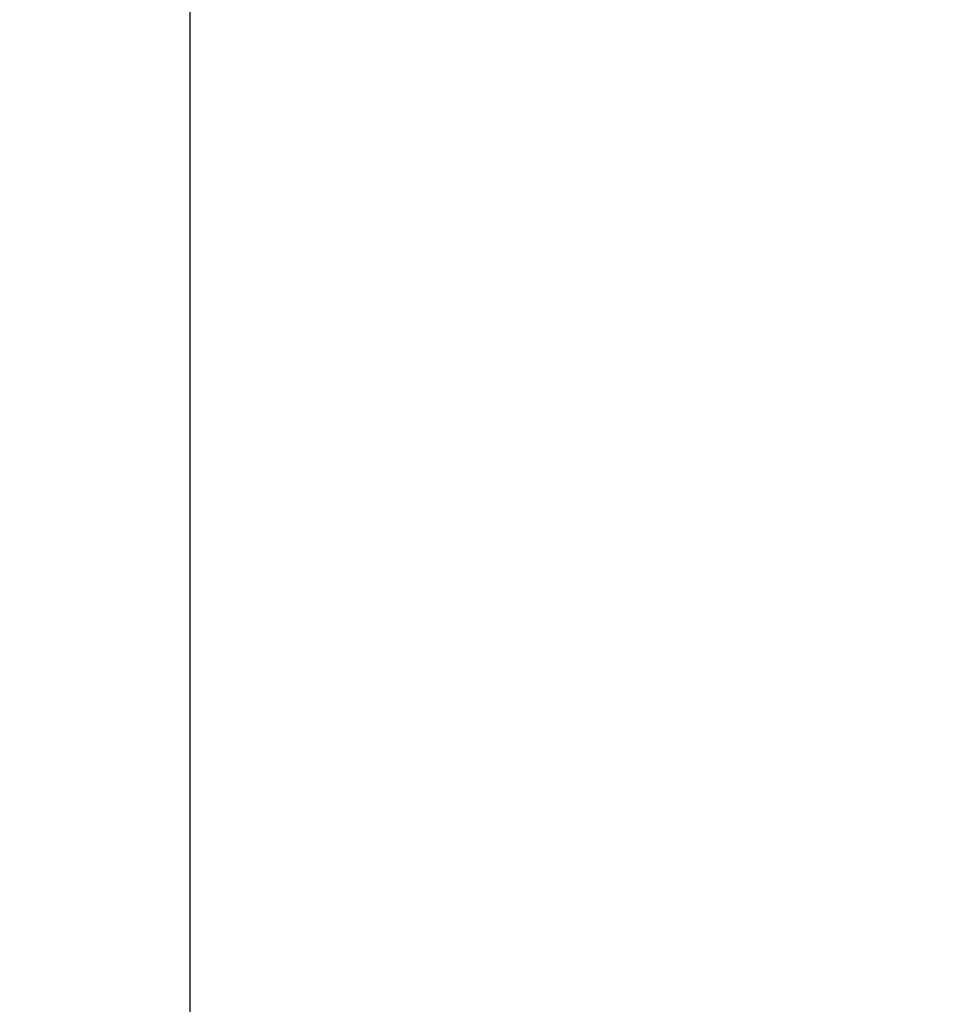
# Model space of a CAD drawing. Header units: inches. Extents: x 1 to 669, y 0 to 417.
# Tile 383 of 448: x 518.63 to 521.56, y 233.66 to 236.81. Entities that reach past the tile are written whole.
import ezdxf

# ---------------------------------------------------------------- set-up
doc = ezdxf.new("R2010")
doc.units = ezdxf.units.IN
doc.header["$LTSCALE"] = 12
doc.header["$MEASUREMENT"] = 0
doc.header["$PDMODE"] = 1
doc.layers.get('0').update_dxf_attribs({"linetype": 'CONTINUOUS'})
doc.layers.get('Defpoints').update_dxf_attribs({"linetype": 'CONTINUOUS'})
doc.layers.add('D', color=2, linetype='CONTINUOUS')
doc.styles.get("Standard").update_dxf_attribs({"font": 'SIMPLEX.SHX', "width": 0.875})
doc.dimstyles.new('STANDARD$0', dxfattribs={"dimscale": 32, "dimtxt": 0.09375, "dimasz": 0.0625, "dimexe": 0.03125, "dimexo": 0.03125, "dimgap": 0.03125, "dimtad": 1, "dimtih": 1, "dimtoh": 1, "dimdec": 4, "dimzin": 12, "dimdsep": 46, "dimlunit": 5, "dimtxsty": 'Standard', "dimcen": -0.03125, "dimclrd": 256, "dimclre": 256, "dimclrt": 256, "dimadec": 0, "dimazin": 0, "dimtfac": 0.875, "dimtdec": 4, "dimtofl": 0, "dimtmove": 0, "dimatfit": 3, "dimfxl": 1, "dimtolj": 1, "dimtzin": 12, "dimlwd": 13, "dimlwe": 13, "dimarcsym": 0})

# ---------------------------------------------------------------- blocks, each defined once
blk = doc.blocks.new('*D31')
at = {"layer": 'D', "lineweight": 13, "transparency": 16777216}
for p, q in [((512.9142, 246.621), (474.3918, 246.621)), ((475.3918, 244.621), (475.3918, 208.621)), ((475.3918, 167.621), (475.3918, 203.621)), ((525.1908, 165.621), (474.3918, 165.621))]:
    blk.add_line(p, q, dxfattribs=at)
at = {"layer": 'D', "transparency": 16777216}
for points in [[(475.0584, 244.621), (475.7251, 244.621), (475.3918, 246.621)], [(475.0584, 167.621), (475.7251, 167.621), (475.3918, 165.621)]]:
    blk.add_solid(points, dxfattribs=at)
at = {"layer": 'Defpoints', "color": 0, "transparency": 16777216}
for p in [(513.9142, 246.621), (475.3918, 165.621), (526.1908, 165.621)]:
    blk.add_point(p, dxfattribs=at)
at = {"layer": 'D', "transparency": 16777216, "insert": (475.3918, 206.121), "char_height": 3, "attachment_point": 5}
blk.add_mtext('\\A1;81{}{\\C2;%%p1}', dxfattribs=at)
blk = doc.blocks.new('*D57')
at = {"layer": 'D', "lineweight": 13, "transparency": 16777216}
for p, q in [((500.1126, 320.496), (456.1663, 320.496)), ((457.1663, 318.496), (457.1663, 250.5585)), ((457.1663, 167.621), (457.1663, 245.5585)), ((525.1908, 165.621), (456.1663, 165.621))]:
    blk.add_line(p, q, dxfattribs=at)
at = {"layer": 'D', "transparency": 16777216}
for points in [[(456.833, 318.496), (457.4996, 318.496), (457.1663, 320.496)], [(456.833, 167.621), (457.4996, 167.621), (457.1663, 165.621)]]:
    blk.add_solid(points, dxfattribs=at)
at = {"layer": 'Defpoints', "color": 0, "transparency": 16777216}
for p in [(501.1126, 320.496), (457.1663, 165.621), (526.1908, 165.621)]:
    blk.add_point(p, dxfattribs=at)
at = {"layer": 'D', "transparency": 16777216, "insert": (457.1663, 248.0585), "char_height": 3, "attachment_point": 5}
blk.add_mtext('\\A1;155{}{\\C2;%%p1}', dxfattribs=at)

msp = doc.modelspace()

# ---------------------------------------------------------------- linework, layer by layer
msp.add_line((519.17942, 233.24817), (519.17942, 244.87097))

# ---------------------------------------------------------------- dimensions: what is measured, and where the dimension line sits
at = {"layer": 'D'}
for base, p1, override, picture, middle in [((457.1663, 165.62097), (501.11257, 320.49597), {"dimdec": 1, "dimtp": 1, "dimtm": 1, "dimtdec": 4, "dimtzin": 12, "dimarcsym": 1}, '*D57', (457.1663, 248.05847)), ((475.39178, 165.62097), (513.91424, 246.62097), {"dimdec": 1, "dimtp": 1, "dimtm": 1, "dimarcsym": 1}, '*D31', (475.39178, 206.12097))]:
    dim = msp.add_linear_dim(base=base, p1=p1, p2=(526.1908, 165.62097), angle=90, text='<>{}{\\C2;%%p1}', dimstyle='STANDARD$0', override=override, dxfattribs=at)
    dim.commit()
    dim.dimension.update_dxf_attribs({"geometry": picture, "text_midpoint": middle, "dimtype": 160})

doc.saveas('drawing.dxf')
